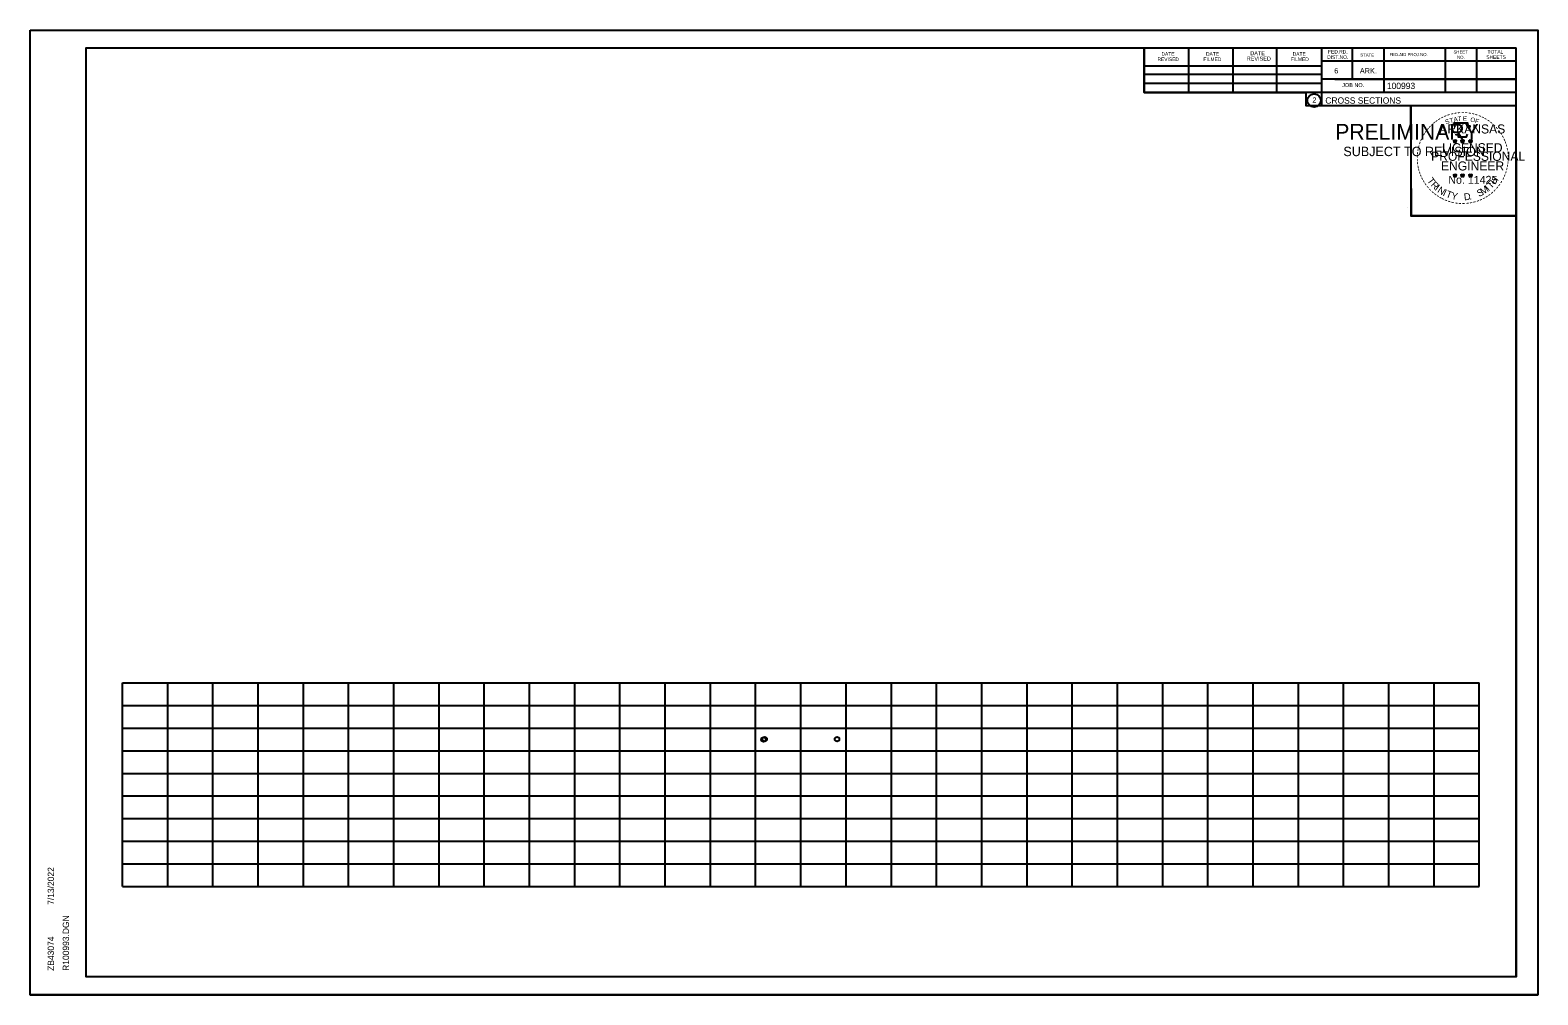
# Model space of a CAD drawing. Extents: x 4667 to 1632277, y -2100 to 724501.
# Drawn here: x 6969.1 to 7302.5, y -1750.4 to -1537.1 of the extents above; entities that cross this region are included whole.
import ezdxf

# ---------------------------------------------------------------- set-up
doc = ezdxf.new("R2010")
doc.units = 0
doc.layers.add('R_Grid', color=7, linetype='Continuous')
doc.layers.add('R_No Plot', color=7, linetype='Continuous')

msp = doc.modelspace()

# ---------------------------------------------------------------- linework, layer by layer
at = {"layer": 'R_Grid'}
for p, q in [((6989.54, -1681.44), (7289.54, -1681.44)), ((6989.54, -1726.44), (6989.54, -1681.44)), ((6999.54, -1726.44), (6999.54, -1681.44)), ((7009.54, -1726.44), (7009.54, -1681.44)), ((7019.54, -1726.44), (7019.54, -1681.44)), ((7029.54, -1726.44), (7029.54, -1681.44)), ((7039.54, -1726.44), (7039.54, -1681.44)), ((7049.54, -1726.44), (7049.54, -1681.44)), ((7059.54, -1726.44), (7059.54, -1681.44)), ((7069.54, -1726.44), (7069.54, -1681.44)), ((7079.54, -1726.44), (7079.54, -1681.44)), ((7089.54, -1726.44), (7089.54, -1681.44)), ((7099.54, -1726.44), (7099.54, -1681.44)), ((7109.54, -1726.44), (7109.54, -1681.44)), ((7119.54, -1726.44), (7119.54, -1681.44)), ((7129.54, -1726.44), (7129.54, -1681.44)), ((7139.54, -1726.44), (7139.54, -1681.44)), ((7149.54, -1726.44), (7149.54, -1681.44)), ((7159.54, -1726.44), (7159.54, -1681.44)), ((7169.54, -1726.44), (7169.54, -1681.44)), ((7179.54, -1726.44), (7179.54, -1681.44)), ((7189.54, -1726.44), (7189.54, -1681.44)), ((7199.54, -1726.44), (7199.54, -1681.44)), ((7209.54, -1726.44), (7209.54, -1681.44)), ((7219.54, -1726.44), (7219.54, -1681.44)), ((7229.54, -1726.44), (7229.54, -1681.44)), ((7239.54, -1726.44), (7239.54, -1681.44)), ((7249.54, -1726.44), (7249.54, -1681.44)), ((7259.54, -1726.44), (7259.54, -1681.44)), ((7269.54, -1726.44), (7269.54, -1681.44)), ((7279.54, -1726.44), (7279.54, -1681.44)), ((7289.54, -1726.44), (7289.54, -1681.44)), ((6989.54, -1686.44), (7289.54, -1686.44)), ((6989.54, -1691.44), (7289.54, -1691.44)), ((6989.54, -1696.44), (7289.54, -1696.44)), ((6989.54, -1701.44), (7289.54, -1701.44)), ((6989.54, -1706.44), (7289.54, -1706.44)), ((6989.54, -1711.44), (7289.54, -1711.44)), ((6989.54, -1716.44), (7289.54, -1716.44)), ((6989.54, -1721.44), (7289.54, -1721.44)), ((6989.54, -1726.44), (7289.54, -1726.44))]:
    msp.add_line(p, q, dxfattribs=at)
at = {"layer": 'R_No Plot'}
for p, q in [((6969.14, -1537.09), (7302.48, -1537.09)), ((6981.54, -1540.98), (7297.72, -1540.98)), ((6981.54, -1746.44), (6981.54, -1540.98)), ((7134.06, -1541.24), (7134.06, -1541.24)), ((7134.06, -1541.24), (7134.06, -1541.24)), ((7215.46, -1550.86), (7215.46, -1540.98)), ((7225.32, -1550.86), (7225.32, -1541.18)), ((7235.08, -1550.86), (7235.08, -1541.18)), ((7244.76, -1550.86), (7244.76, -1541.18)), ((7254.62, -1540.98), (7254.62, -1553.78)), ((7261.46, -1540.98), (7261.46, -1547.92)), ((7268.4, -1540.98), (7268.4, -1550.86)), ((7281.98, -1540.98), (7281.98, -1550.86)), ((7288.92, -1540.98), (7288.92, -1550.86)), ((7297.72, -1746.44), (7297.72, -1540.98)), ((7215.46, -1545), (7254.62, -1545)), ((7297.72, -1543.92), (7254.62, -1543.92)), ((7297.72, -1543.9), (7297.72, -1543.9)), ((7215.46, -1546.86), (7254.62, -1546.86)), ((7215.46, -1550.86), (7215.46, -1548.8)), ((7215.46, -1548.8), (7254.62, -1548.8)), ((7297.72, -1547.92), (7254.62, -1547.92)), ((7257.58, -1547.92), (7297.72, -1547.92)), ((7297.72, -1550.86), (7215.46, -1550.86)), ((7254.62, -1553.78), (7297.72, -1553.78)), ((7283.81, -1561.53), (7284.16, -1561.64)), ((7283.81, -1561.53), (7284.06, -1561.57)), ((7283.81, -1561.53), (7284.05, -1561.65)), ((7283.94, -1561.94), (7284.16, -1561.64)), ((7283.94, -1561.94), (7284.07, -1561.69)), ((7283.94, -1561.94), (7284.16, -1561.72)), ((7284.16, -1561.28), (7284.12, -1561.53)), ((7284.16, -1561.64), (7284.16, -1561.28)), ((7284.16, -1561.28), (7284.21, -1561.53)), ((7284.51, -1561.53), (7284.16, -1561.64)), ((7284.37, -1561.94), (7284.16, -1561.64)), ((7284.37, -1561.94), (7284.16, -1561.72)), ((7284.51, -1561.53), (7284.22, -1561.58)), ((7284.37, -1561.94), (7284.23, -1561.65)), ((7284.51, -1561.53), (7284.3, -1561.63)), ((7285.48, -1561.53), (7285.83, -1561.64)), ((7285.48, -1561.53), (7285.73, -1561.57)), ((7285.48, -1561.53), (7285.72, -1561.65)), ((7285.61, -1561.94), (7285.83, -1561.64)), ((7285.61, -1561.94), (7285.74, -1561.69)), ((7285.61, -1561.94), (7285.83, -1561.72)), ((7285.83, -1561.28), (7285.79, -1561.53)), ((7285.83, -1561.64), (7285.83, -1561.28)), ((7285.83, -1561.28), (7285.88, -1561.53)), ((7286.18, -1561.53), (7285.83, -1561.64)), ((7286.04, -1561.94), (7285.83, -1561.64)), ((7286.04, -1561.94), (7285.83, -1561.72)), ((7286.18, -1561.53), (7285.89, -1561.58)), ((7286.04, -1561.94), (7285.9, -1561.65)), ((7286.18, -1561.53), (7285.97, -1561.63)), ((7287.24, -1561.54), (7287.59, -1561.65)), ((7287.24, -1561.54), (7287.5, -1561.59)), ((7287.24, -1561.54), (7287.48, -1561.66)), ((7287.38, -1561.95), (7287.59, -1561.65)), ((7287.38, -1561.95), (7287.5, -1561.71)), ((7287.38, -1561.95), (7287.59, -1561.73)), ((7287.59, -1561.29), (7287.55, -1561.54)), ((7287.59, -1561.65), (7287.59, -1561.29)), ((7287.59, -1561.29), (7287.64, -1561.54)), ((7287.94, -1561.54), (7287.59, -1561.65)), ((7287.81, -1561.95), (7287.59, -1561.65)), ((7287.81, -1561.95), (7287.59, -1561.74)), ((7287.94, -1561.54), (7287.65, -1561.59)), ((7287.81, -1561.95), (7287.67, -1561.66)), ((7287.94, -1561.54), (7287.74, -1561.64)), ((7283.81, -1569.1), (7284.15, -1569.21)), ((7283.81, -1569.1), (7284.06, -1569.15)), ((7283.81, -1569.1), (7284.04, -1569.22)), ((7283.94, -1569.51), (7284.15, -1569.21)), ((7283.94, -1569.51), (7284.06, -1569.27)), ((7283.94, -1569.51), (7284.15, -1569.29)), ((7284.15, -1568.85), (7284.11, -1569.1)), ((7284.15, -1569.21), (7284.15, -1568.85)), ((7284.15, -1568.85), (7284.2, -1569.1)), ((7284.5, -1569.1), (7284.15, -1569.21)), ((7284.37, -1569.51), (7284.15, -1569.21)), ((7284.37, -1569.51), (7284.15, -1569.3)), ((7284.5, -1569.1), (7284.22, -1569.15)), ((7284.37, -1569.51), (7284.23, -1569.22)), ((7284.5, -1569.1), (7284.3, -1569.2)), ((7285.47, -1569.1), (7285.82, -1569.21)), ((7285.47, -1569.1), (7285.73, -1569.15)), ((7285.47, -1569.1), (7285.71, -1569.22)), ((7285.61, -1569.51), (7285.82, -1569.21)), ((7285.61, -1569.51), (7285.73, -1569.27)), ((7285.61, -1569.51), (7285.82, -1569.29)), ((7285.82, -1568.85), (7285.78, -1569.1)), ((7285.82, -1569.21), (7285.82, -1568.85)), ((7285.82, -1568.85), (7285.87, -1569.1)), ((7286.17, -1569.1), (7285.82, -1569.21)), ((7286.04, -1569.51), (7285.82, -1569.21)), ((7286.04, -1569.51), (7285.82, -1569.3)), ((7286.17, -1569.1), (7285.88, -1569.15)), ((7286.04, -1569.51), (7285.9, -1569.22)), ((7286.17, -1569.1), (7285.97, -1569.2)), ((7287.24, -1569.11), (7287.59, -1569.22)), ((7287.24, -1569.11), (7287.49, -1569.16)), ((7287.24, -1569.11), (7287.48, -1569.23)), ((7287.37, -1569.52), (7287.59, -1569.22)), ((7287.37, -1569.52), (7287.5, -1569.28)), ((7287.37, -1569.52), (7287.59, -1569.3)), ((7287.59, -1568.86), (7287.55, -1569.11)), ((7287.59, -1569.22), (7287.59, -1568.86)), ((7287.59, -1568.86), (7287.64, -1569.11)), ((7287.94, -1569.11), (7287.59, -1569.22)), ((7287.8, -1569.52), (7287.59, -1569.22)), ((7287.8, -1569.52), (7287.59, -1569.31)), ((7287.94, -1569.11), (7287.65, -1569.16)), ((7287.8, -1569.52), (7287.67, -1569.23)), ((7287.94, -1569.11), (7287.73, -1569.21)), ((7273.76, -1576.24), (7273.76, -1576.24)), ((6981.54, -1746.44), (6981.54, -1746.44)), ((7297.72, -1746.44), (6981.54, -1746.44)), ((6969.14, -1750.42), (7302.48, -1750.42))]:
    msp.add_line(p, q, dxfattribs=at)
for points in [[(6969.14, -1537.09), (7302.48, -1537.09), (7302.48, -1750.43), (6969.14, -1750.43)], [(7215.46, -1540.98), (7215.46, -1550.86), (7251.2, -1550.86), (7251.2, -1553.78), (7274.4, -1553.78), (7274.4, -1578.12), (7297.72, -1578.12), (7297.72, -1746.44), (6981.54, -1746.44), (6981.54, -1540.98)], [(7274.4, -1553.78), (7297.6, -1553.78), (7297.72, -1578.12), (7274.52, -1578.12)]]:
    msp.add_lwpolyline(points, close=True, dxfattribs=at)
for points in [[(7283.85, -1557.65), (7284.12, -1558.48)], [(7287.36, -1558.57), (7287.5, -1558.29), (7286.82, -1558.31), (7286.97, -1557.65), (7283.85, -1557.65)], [(7284.16, -1561.28), (7284.37, -1561.94), (7283.81, -1561.53), (7284.51, -1561.53), (7283.94, -1561.94), (7284.16, -1561.28)], [(7284.34, -1560.07), (7284.34, -1560.16), (7284.91, -1560.18), (7284.85, -1560.65), (7286.72, -1560.65), (7286.92, -1560.12)], [(7285.83, -1561.28), (7286.04, -1561.94), (7285.48, -1561.53), (7286.18, -1561.53), (7285.61, -1561.94), (7285.83, -1561.28)], [(7287.59, -1561.29), (7287.81, -1561.95), (7287.24, -1561.54), (7287.94, -1561.54), (7287.38, -1561.95), (7287.59, -1561.29)], [(7284.15, -1568.85), (7284.37, -1569.51), (7283.81, -1569.1), (7284.5, -1569.1), (7283.94, -1569.51), (7284.15, -1568.85)], [(7285.82, -1568.85), (7286.04, -1569.51), (7285.47, -1569.1), (7286.17, -1569.1), (7285.61, -1569.51), (7285.82, -1568.85)], [(7287.59, -1568.86), (7287.8, -1569.52), (7287.24, -1569.11), (7287.94, -1569.11), (7287.37, -1569.52), (7287.59, -1568.86)]]:
    msp.add_lwpolyline(points, dxfattribs=at)
for centre, radius in [((7253.01, -1552.65), 1.47), ((7284.16, -1561.64), 0.172), ((7284.16, -1561.64), 0.145), ((7284.16, -1561.64), 0.116), ((7284.16, -1561.64), 0.0991), ((7284.16, -1561.64), 0.0747), ((7284.16, -1561.64), 0.0495), ((7284.16, -1561.64), 0.0296), ((7285.83, -1561.64), 0.172), ((7285.83, -1561.64), 0.145), ((7285.83, -1561.64), 0.116), ((7285.83, -1561.64), 0.0991), ((7285.83, -1561.64), 0.0747), ((7285.83, -1561.64), 0.0495), ((7285.83, -1561.64), 0.0296), ((7287.59, -1561.65), 0.172), ((7287.59, -1561.65), 0.145), ((7287.59, -1561.65), 0.116), ((7287.59, -1561.65), 0.0991), ((7287.59, -1561.65), 0.0747), ((7287.59, -1561.65), 0.0495), ((7287.59, -1561.65), 0.0296), ((7284.15, -1569.21), 0.172), ((7284.15, -1569.21), 0.145), ((7284.15, -1569.21), 0.116), ((7284.15, -1569.21), 0.0991), ((7284.15, -1569.21), 0.0747), ((7284.15, -1569.21), 0.0495), ((7284.15, -1569.21), 0.0296), ((7285.82, -1569.21), 0.172), ((7285.82, -1569.21), 0.145), ((7285.82, -1569.21), 0.116), ((7285.82, -1569.21), 0.0991), ((7285.82, -1569.21), 0.0747), ((7285.82, -1569.21), 0.0495), ((7285.82, -1569.21), 0.0296), ((7287.59, -1569.22), 0.172), ((7287.59, -1569.22), 0.145), ((7287.59, -1569.22), 0.116), ((7287.59, -1569.22), 0.0991), ((7287.59, -1569.22), 0.0747), ((7287.59, -1569.22), 0.0495), ((7287.59, -1569.22), 0.0296), ((7131.28, -1693.97), 0.5), ((7131.54, -1693.88), 0.5), ((7147.54, -1693.88), 0.5)]:
    msp.add_circle(centre, radius, dxfattribs=at)

# ---------------------------------------------------------------- texts
for s, height, rotation, p in [('REVISED', 0.782, 360, (7218.38, -1543.92)), ('DATE', 0.782, 360, (7219.26, -1542.74)), ('FILMED', 0.782, 360, (7228.54, -1543.92)), ('DATE', 0.782, 360, (7229.12, -1542.74)), ('REVISED', 0.879, 360, (7238.12, -1543.82)), ('DATE', 0.879, 360, (7238.9, -1542.64)), ('FILMED', 0.782, 360, (7247.88, -1543.92)), ('DATE', 0.782, 360, (7248.28, -1542.74)), ('DIST.NO.', 0.782, 360, (7255.9, -1543.44)), ('FED.RD.', 0.782, 360, (7256.1, -1542.26)), ('STATE', 0.684, 360, (7263.22, -1542.94)), ('FED.AID PROJ.NO.', 0.684, 360, (7269.68, -1542.84)), ('SHEET', 0.684, 360, (7283.84, -1542.26)), ('NO.', 0.684, 360, (7284.62, -1543.44)), ('SHEETS', 0.782, 360, (7291.08, -1543.44)), ('TOTAL', 0.782, 360, (7291.36, -1542.26)), ('6', 1.17, 360, (7257.46, -1546.66)), ('ARK.', 1.172, 360, (7263.12, -1546.66)), ('JOB NO.', 0.879, 360, (7259.22, -1549.68)), ('100993', 1.4, 360, (7269.1, -1550.12)), ('2', 1.17, 360, (7252.63, -1553.14)), ('CROSS SECTIONS', 1.4, 360, (7255.49, -1553.35)), ('-', 1.6, 34.0636, (7280.73, -1557.48)), ('-', 1.6, 28.7918, (7281.33, -1557.11)), ('-', 1.6, 24.3072, (7281.96, -1556.79)), ('-', 1.6, 19.1761, (7282.6, -1556.52)), ('T', 1, 16.4036, (7283.12, -1557.64)), ('-', 1.6, 13.6301, (7283.35, -1556.28)), ('A', 1, 11.2132, (7283.94, -1557.39)), ('-', 1.6, 10.2193, (7284.03, -1556.12)), ('T', 1, 6.0228, (7284.79, -1557.23)), ('-', 1.6, 5.8968, (7284.75, -1556.01)), ('-', 1.6, 0.1862, (7285.53, -1555.94)), ('E', 1, 0.8323, (7285.9, -1557.12)), ('-', 1.6, 357.743, (7286.25, -1555.95)), ('-', 1.6, 352.1617, (7286.99, -1556.01)), ('O', 1, 350.4515, (7287.5, -1557.33)), ('-', 1.6, 347.2049, (7287.71, -1556.12)), ('F', 1, 340.0707, (7288.46, -1557.55)), ('-', 1.6, 342.3362, (7288.35, -1556.28)), ('-', 1.6, 337.8551, (7289.08, -1556.5)), ('-', 1.6, 334.1211, (7289.71, -1556.77)), ('-', 1.6, 329.6409, (7290.29, -1557.05)), ('PRELIMINARY', 3.5, 360, (7257.68, -1561.32)), ('DWB', 0.01, 360, (7258.42, -1559.47)), ('-', 1.6, 58.0706, (7277.66, -1560.73)), ('-', 1.6, 54.2325, (7277.98, -1560.2)), ('-', 1.6, 50.6142, (7278.4, -1559.63)), ('-', 1.6, 48.423, (7278.8, -1559.15)), ('-', 1.6, 42.9622, (7279.25, -1558.67)), ('-', 1.6, 38.9507, (7279.68, -1558.25)), ('-', 1.6, 36.2317, (7280.16, -1557.88)), ('ARKANSAS', 2, 360, (7280.7, -1559.94)), ('S', 1, 21.594, (7282.2, -1557.97)), ('-', 1.6, 325.8627, (7290.94, -1557.42)), ('-', 1.6, 320.5297, (7291.55, -1557.84)), ('-', 1.6, 315.5786, (7292.14, -1558.33)), ('-', 1.6, 309.8797, (7292.71, -1558.88)), ('-', 1.6, 306.6522, (7293.24, -1559.48)), ('-', 1.4, 303.6753, (7293.72, -1560.05)), ('SUBJECT TO REVISION', 2.0751, 360, (7259.48, -1564.95)), ('-', 1.6, 81.2013, (7276.54, -1564.01)), ('-', 1.6, 75.461, (7276.67, -1563.3)), ('-', 1.6, 72.3945, (7276.87, -1562.58)), ('-', 1.6, 67.7743, (7277.09, -1561.95)), ('-', 1.6, 62.8713, (7277.34, -1561.34)), ('LICENSED', 2, 360, (7281.3, -1564.09)), ('DWB', 0.01, 360, (7284.15, -1561.65)), ('DWB', 0.01, 360, (7285.82, -1561.65)), ('DWB', 0.01, 360, (7287.58, -1561.66)), ('-', 1.6, 299.6684, (7294.04, -1560.66)), ('-', 1.6, 294.6628, (7294.37, -1561.27)), ('-', 1.6, 290.5728, (7294.62, -1561.85)), ('-', 1.6, 285.1233, (7294.86, -1562.43)), ('-', 1.6, 280.5493, (7295.06, -1563.17)), ('-', 1.6, 94.1959, (7276.47, -1566.13)), ('-', 1.6, 89.0622, (7276.44, -1565.4)), ('-', 1.6, 98.9479, (7276.54, -1566.79)), ('-', 1.6, 85.1863, (7276.46, -1564.7)), ('PROFESSIONAL', 2, 360, (7278.88, -1565.99)), ('ENGINEER', 2, 360, (7281.06, -1568.12)), ('-', 1.6, 263.5172, (7295.3, -1565.96)), ('-', 1.6, 276.5962, (7295.22, -1563.94)), ('-', 1.6, 274.3301, (7295.28, -1564.66)), ('-', 1.6, 269.9407, (7295.31, -1565.29)), ('-', 1.6, 101.7149, (7276.68, -1567.53)), ('-', 1.6, 105.4578, (7276.84, -1568.12)), ('-', 1.6, 109.0874, (7277.06, -1568.75)), ('-', 1.6, 114.0643, (7277.31, -1569.35)), ('-', 1.6, 115.7289, (7277.61, -1569.97)), ('T', 1.54, 306.0406, (7277.91, -1570.38)), ('No. 11425', 1.757, 360, (7282.69, -1571.07)), ('DWB', 0.01, 360, (7284.14, -1569.22)), ('DWB', 0.01, 360, (7285.81, -1569.22)), ('DWB', 0.01, 360, (7287.58, -1569.23)), ('H', 1.54, 54.6088, (7293.03, -1571.34)), ('-', 1.6, 244.6197, (7294.45, -1569.31)), ('-', 1.6, 247.8887, (7294.71, -1568.68)), ('-', 1.6, 252.8681, (7294.93, -1568.01)), ('-', 1.6, 255.7626, (7295.11, -1567.29)), ('-', 1.6, 260.9953, (7295.22, -1566.61)), ('-', 1.6, 120.4471, (7277.97, -1570.55)), ('-', 1.6, 125.8934, (7278.37, -1571.11)), ('-', 1.6, 130.7181, (7278.84, -1571.67)), ('-', 1.6, 134.2238, (7279.35, -1572.21)), ('R', 1.54, 314.005, (7278.68, -1571.42)), ('-', 1.6, 138.9338, (7279.88, -1572.68)), ('-', 1.6, 144.6463, (7280.43, -1573.08)), ('I', 1.54, 321.9694, (7279.58, -1572.35)), ('N', 1.54, 326.5002, (7280.14, -1572.83)), ('I', 1.54, 335.3603, (7281.35, -1573.61)), ('T', 1.54, 339.8912, (7282.01, -1573.94)), ('Y', 1.54, 347.8556, (7283.23, -1574.39)), ('D', 1.54, 6.3969, (7286.21, -1574.74)), ('S', 1.54, 26.9312, (7289.46, -1574.01)), ('M', 1.54, 32.6563, (7290.3, -1573.61)), ('I', 1.54, 42.1136, (7291.58, -1572.76)), ('T', 1.54, 46.6444, (7292.14, -1572.28)), ('-', 1.6, 215.7363, (7291.67, -1572.83)), ('-', 1.6, 221.0851, (7292.22, -1572.35)), ('-', 1.6, 225.7653, (7292.74, -1571.84)), ('-', 1.6, 231.2538, (7293.22, -1571.28)), ('-', 1.6, 233.8452, (7293.65, -1570.71)), ('-', 1.6, 239.0712, (7294.05, -1570.06)), ('-', 1.6, 148.0898, (7281, -1573.45)), ('-', 1.6, 151.5704, (7281.57, -1573.78)), ('-', 1.6, 154.6002, (7282.1, -1574.02)), ('-', 1.6, 158.5612, (7282.72, -1574.28)), ('-', 1.6, 162.7983, (7283.41, -1574.49)), ('-', 1.6, 167.5555, (7284.12, -1574.66)), ('-', 1.6, 173.1155, (7284.89, -1574.77)), ('-', 1.6, 176.5183, (7285.64, -1574.82)), ('-', 1.6, 181.5918, (7286.39, -1574.8)), ('-', 1.6, 185.8167, (7287.2, -1574.72)), ('-', 1.6, 191.2858, (7287.93, -1574.59)), ('.', 1.54, 13.7642, (7287.41, -1574.62)), ('-', 1.6, 195.4743, (7288.66, -1574.39)), ('-', 1.6, 200.7184, (7289.34, -1574.15)), ('-', 1.6, 204.2516, (7289.96, -1573.88)), ('-', 1.6, 207.3568, (7290.58, -1573.56)), ('-', 1.6, 212.2491, (7291.14, -1573.21)), ('7/13/2022', 1.4, 90, (6974.41, -1730.52)), ('R100993.DGN', 1.4, 90, (6977.74, -1745.12)), ('ZB43074', 1.4, 90, (6974.41, -1745.12))]:
    msp.add_text(s, height=height, rotation=rotation, dxfattribs=at).set_placement(p)

doc.saveas('drawing.dxf')
